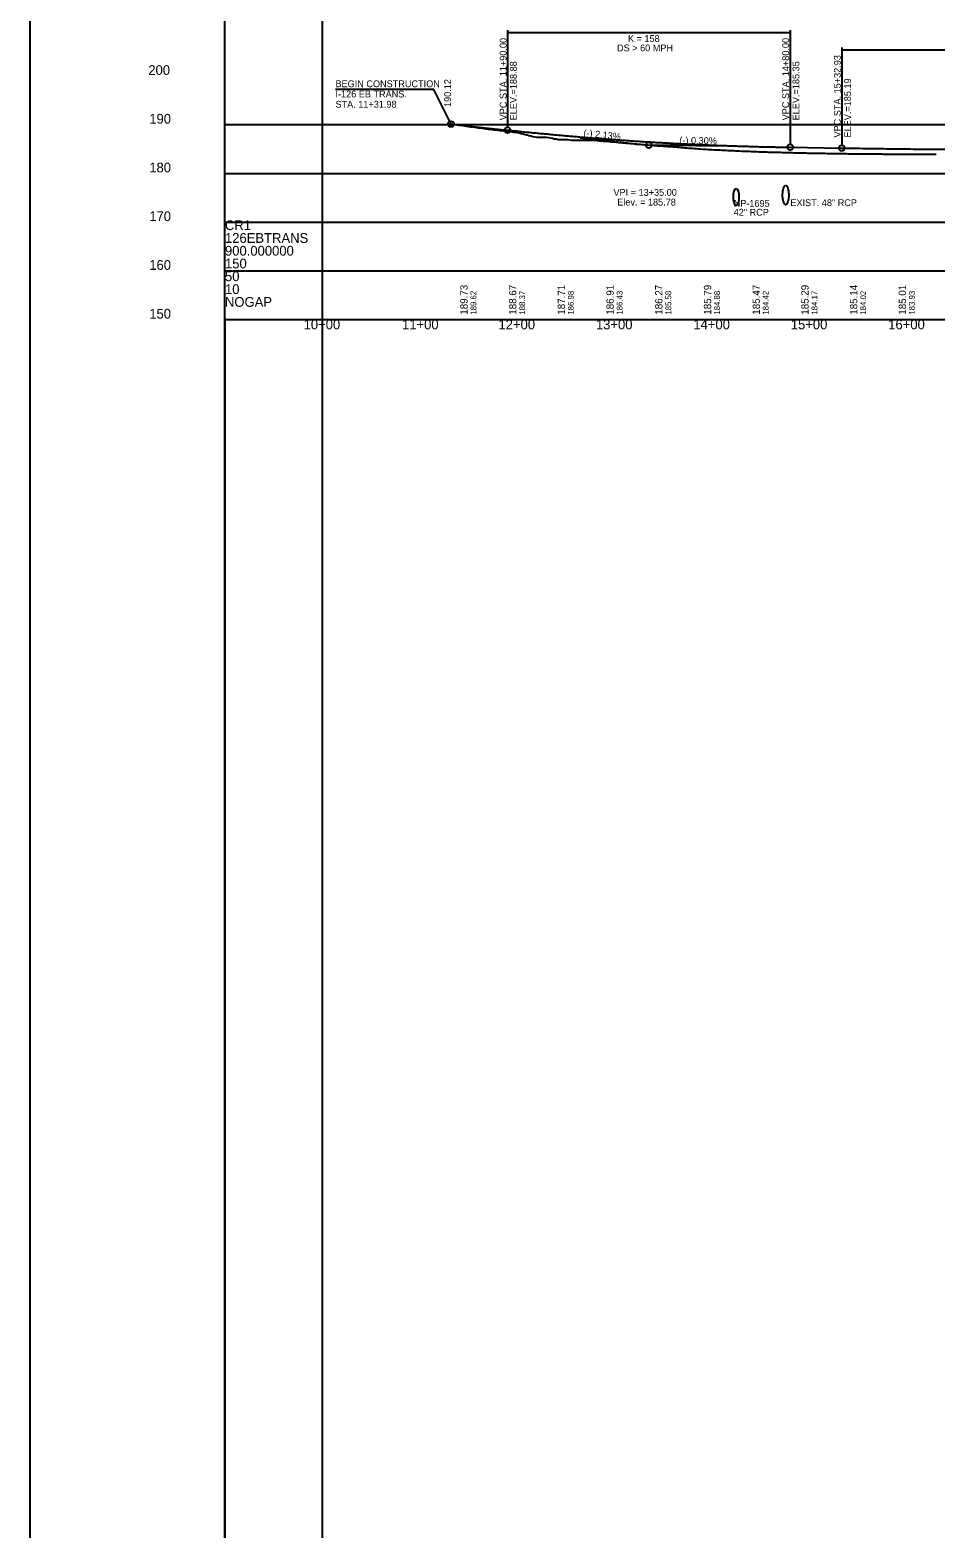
# Model space of a CAD drawing. Extents: x 69 to 2003113, y 512 to 837401.
# Drawn here: x 1888078 to 1889007, y 814259 to 815806 of the extents above; entities that cross this region are included whole.
import ezdxf

# ---------------------------------------------------------------- set-up
doc = ezdxf.new("R2010")
doc.units = 0
for name, color, linetype in [('BR_AUTO DIMENSION', 7, 'Continuous'), ('BR_BORDER LINES', 7, 'Continuous'), ('BR_CENTER LINE BASELINE', 7, 'Continuous'), ('BR_CONCRETE', 7, 'Continuous'), ('BR_GRID DOTS', 7, 'Continuous'), ('BR_GRID LINES', 7, 'Continuous'), ('BR_TEXT', 7, 'Continuous'), ('MISCELLANEOUS', 7, 'Continuous'), ('RD_HC_Points', 7, 'Continuous'), ('RD_SHT_ID', 7, 'Continuous'), ('RD_SHT_IplotShp', 7, 'Continuous'), ('RD_XS_PaveShd', 7, 'Continuous')]:
    doc.layers.add(name, color=color, linetype=linetype)

msp = doc.modelspace()

# ---------------------------------------------------------------- linework, layer by layer
at = {"layer": 'BR_AUTO DIMENSION'}
for p, q in [((1888077.5, 814258.6), (1888077.5, 816758.6)), ((1888277.5, 814258.6), (1888277.5, 816758.6)), ((1888377.5, 814258.6), (1888377.5, 816758.6)), ((1888277.5, 815708.6), (1889751.1, 815708.6)), ((1888277.5, 815658.6), (1889751.1, 815658.6)), ((1888277.5, 815608.6), (1889751.1, 815608.6)), ((1888277.5, 815558.6), (1889751.1, 815558.6)), ((1888277.5, 815508.6), (1889751.1, 815508.6))]:
    msp.add_line(p, q, dxfattribs=at)
at = {"layer": 'BR_BORDER LINES'}
for q in [(1888277.5, 816758.6), (1889477.5, 815508.6), (1888277.5, 814258.6)]:
    msp.add_line((1888277.5, 815508.6), q, dxfattribs=at)
at = {"layer": 'BR_CENTER LINE BASELINE'}
for p, q in [((1888641.9, 815695.1), (1888709.6, 815687.9)), ((1888783.5, 815686.5), (1888715.5, 815687.5))]:
    msp.add_line(p, q, dxfattribs=at)
for centre in [(1888509.5, 815709.2), (1888712.5, 815687.6)]:
    msp.add_circle(centre, 3, dxfattribs=at)
at = {"layer": 'BR_GRID DOTS'}
for p, q in [((1888567.5, 815805.5), (1888567.5, 815706)), ((1888567.5, 815803), (1888857.5, 815803)), ((1888857.5, 815805.5), (1888857.5, 815688.4)), ((1888910.5, 815787.9), (1888910.5, 815687.6)), ((1888910.5, 815785.4), (1889525.5, 815785.4))]:
    msp.add_line(p, q, dxfattribs=at)
msp.add_lwpolyline([(1888509.5, 815709.2), (1888491.9, 815744.8), (1888390.9, 815744.8)], dxfattribs=at)
for centre in [(1888567.5, 815703), (1888857.5, 815685.4), (1888910.5, 815684.6)]:
    msp.add_circle(centre, 3, dxfattribs=at)
at = {"layer": 'BR_GRID LINES'}
for p, q in [((1888509.5, 815709.2), (1888567.5, 815703)), ((1888857.5, 815685.4), (1888910.5, 815684.6))]:
    msp.add_line(p, q, dxfattribs=at)
for points in [[(1888567.5, 815703), (1888573.3, 815702.4), (1888579.1, 815701.8), (1888584.9, 815701.2), (1888590.7, 815700.6), (1888596.5, 815700.1), (1888602.3, 815699.5), (1888608.1, 815699), (1888613.9, 815698.4), (1888619.7, 815697.9), (1888625.5, 815697.4), (1888631.3, 815696.9), (1888637.1, 815696.4), (1888642.9, 815695.9), (1888648.7, 815695.4), (1888654.5, 815694.9), (1888660.3, 815694.5), (1888666.1, 815694), (1888671.9, 815693.6), (1888677.7, 815693.2), (1888683.5, 815692.8), (1888689.3, 815692.4), (1888695.1, 815692), (1888700.9, 815691.6), (1888706.7, 815691.2), (1888712.5, 815690.9), (1888718.3, 815690.5), (1888724.1, 815690.2), (1888729.9, 815689.9), (1888735.7, 815689.6), (1888741.5, 815689.2), (1888747.3, 815689), (1888753.1, 815688.7), (1888758.9, 815688.4), (1888764.7, 815688.1), (1888770.5, 815687.9), (1888776.3, 815687.6), (1888782.1, 815687.4), (1888787.9, 815687.2), (1888793.7, 815687), (1888799.5, 815686.8), (1888805.3, 815686.6), (1888811.1, 815686.4), (1888816.9, 815686.3), (1888822.7, 815686.1), (1888828.5, 815685.9), (1888834.3, 815685.8), (1888840.1, 815685.7), (1888845.9, 815685.6), (1888851.7, 815685.5), (1888857.5, 815685.4)], [(1888910.5, 815684.6), (1888922.8, 815684.4), (1888935.1, 815684.2), (1888947.4, 815684.1), (1888959.7, 815683.9), (1888972, 815683.8), (1888984.3, 815683.6), (1888996.6, 815683.5), (1889008.9, 815683.4), (1889021.2, 815683.3), (1889033.5, 815683.1), (1889045.8, 815683), (1889058.1, 815682.9), (1889070.4, 815682.9), (1889082.7, 815682.8), (1889095, 815682.7), (1889107.3, 815682.7), (1889119.6, 815682.6), (1889131.9, 815682.6), (1889144.2, 815682.5), (1889156.5, 815682.5), (1889168.8, 815682.5), (1889181.1, 815682.5), (1889193.4, 815682.5), (1889205.7, 815682.5), (1889218, 815682.5), (1889230.3, 815682.5), (1889242.6, 815682.5), (1889254.9, 815682.6), (1889267.2, 815682.6), (1889279.5, 815682.6), (1889291.8, 815682.7), (1889304.1, 815682.8), (1889316.4, 815682.9), (1889328.7, 815682.9), (1889341, 815683), (1889353.3, 815683.1), (1889365.6, 815683.2), (1889377.9, 815683.3), (1889390.2, 815683.5), (1889402.5, 815683.6), (1889414.8, 815683.7), (1889427.1, 815683.9), (1889439.4, 815684), (1889451.7, 815684.2), (1889464, 815684.4), (1889476.3, 815684.6), (1889488.6, 815684.7), (1889500.9, 815684.9), (1889513.2, 815685.1), (1889525.5, 815685.4)]]:
    msp.add_spline(points, degree=3, dxfattribs=at)
at = {"layer": 'BR_TEXT'}
for points in [[(1888509.5, 815709.2), (1888511.5, 815709), (1888513.5, 815708.7), (1888515.5, 815708.5), (1888517.5, 815708.2), (1888519.5, 815707.9), (1888521.5, 815707.7), (1888523.5, 815707.4), (1888525.5, 815707), (1888527.5, 815706.7), (1888529.5, 815706.4), (1888531.5, 815706.2), (1888533.5, 815705.9), (1888535.5, 815705.7), (1888537.5, 815705.4), (1888539.5, 815705.2), (1888541.5, 815704.9), (1888543.5, 815704.6), (1888545.5, 815704.4), (1888547.5, 815704.1), (1888549.5, 815703.9), (1888551.5, 815703.7), (1888553.5, 815703.4), (1888555.5, 815703.2), (1888557.5, 815703), (1888559.5, 815702.7), (1888561.5, 815702.5), (1888563.5, 815702.2), (1888565.5, 815702), (1888567.5, 815701.8), (1888569.5, 815701.5), (1888571.5, 815701.3), (1888573.5, 815701), (1888575.5, 815700.8), (1888577.5, 815700.5), (1888579.5, 815700.1), (1888581.5, 815699.6), (1888583.5, 815699.1), (1888585.5, 815698.6), (1888587.5, 815698), (1888589.5, 815697.5), (1888591.5, 815697), (1888593.5, 815696.5), (1888595.5, 815696), (1888597.5, 815695.9), (1888599.5, 815695.7), (1888601.5, 815695.7), (1888603.5, 815695.6), (1888605.5, 815695.6), (1888607.5, 815695.6), (1888609.5, 815695.3), (1888611.5, 815695), (1888613.5, 815694.6), (1888615.5, 815694.2), (1888617.5, 815693.9), (1888619.5, 815693.5), (1888621.5, 815693.5), (1888623.5, 815693.5), (1888625.5, 815693.5), (1888627.5, 815693.5), (1888629.5, 815693.2), (1888631.5, 815692.9), (1888633.5, 815692.8), (1888635.5, 815692.6), (1888637.5, 815692.6), (1888639.5, 815692.6), (1888641.5, 815692.6), (1888643.5, 815692.6), (1888645.5, 815692.6), (1888647.5, 815692.6), (1888649.5, 815692.6), (1888651.5, 815692.7), (1888653.5, 815692.7), (1888655.5, 815692.7), (1888657.5, 815692.5), (1888659.5, 815692.3), (1888661.5, 815692.1), (1888663.5, 815692), (1888665.5, 815691.8), (1888667.5, 815691.6), (1888669.5, 815691.5), (1888671.5, 815691.3), (1888673.5, 815691.1), (1888675.5, 815690.9), (1888677.5, 815690.8), (1888679.5, 815690.6), (1888681.5, 815690.4), (1888683.5, 815690.2), (1888685.5, 815690), (1888687.5, 815689.8), (1888689.5, 815689.7), (1888691.5, 815689.5), (1888693.5, 815689.3), (1888695.5, 815689.1), (1888697.5, 815688.9), (1888699.5, 815688.7), (1888701.5, 815688.6), (1888703.5, 815688.5), (1888705.5, 815688.3), (1888707.5, 815688.1), (1888709.5, 815688)], [(1888709.5, 815688), (1888711.5, 815687.8), (1888713.5, 815687.6), (1888715.5, 815687.5), (1888717.5, 815687.3), (1888719.5, 815687.1), (1888721.5, 815687), (1888723.5, 815686.8), (1888725.5, 815686.7), (1888727.5, 815686.6), (1888729.5, 815686.4), (1888731.5, 815686.3), (1888733.5, 815686.1), (1888735.5, 815686), (1888737.5, 815685.8), (1888739.5, 815685.7), (1888741.5, 815685.5), (1888743.5, 815685.4), (1888745.5, 815685.2), (1888747.5, 815685), (1888749.5, 815684.9), (1888751.5, 815684.7), (1888753.5, 815684.6), (1888755.5, 815684.4), (1888757.5, 815684.3), (1888759.5, 815684.2), (1888761.5, 815684), (1888763.5, 815683.9), (1888765.5, 815683.8), (1888767.5, 815683.6), (1888769.5, 815683.5), (1888771.5, 815683.4), (1888773.5, 815683.2), (1888775.5, 815683.1), (1888777.5, 815683), (1888779.5, 815682.9), (1888781.5, 815682.8), (1888783.5, 815682.7), (1888785.5, 815682.6), (1888787.5, 815682.5), (1888789.5, 815682.4), (1888791.5, 815682.3), (1888793.5, 815682.2), (1888795.5, 815682.1), (1888797.5, 815682), (1888799.5, 815681.9), (1888801.5, 815681.8), (1888803.5, 815681.7), (1888805.5, 815681.6), (1888807.5, 815681.5), (1888809.5, 815681.4), (1888811.5, 815681.4), (1888813.5, 815681.3), (1888815.5, 815681.3), (1888817.5, 815681.2), (1888819.5, 815681.1), (1888821.5, 815681), (1888823.5, 815680.9), (1888825.5, 815680.8), (1888827.5, 815680.8), (1888829.5, 815680.7), (1888831.5, 815680.6), (1888833.5, 815680.6), (1888835.5, 815680.5), (1888837.5, 815680.4), (1888839.5, 815680.3), (1888841.5, 815680.3), (1888843.5, 815680.3), (1888845.5, 815680.2), (1888847.5, 815680.2), (1888849.5, 815680.1), (1888851.5, 815680.1), (1888853.5, 815680), (1888855.5, 815680), (1888857.5, 815679.9), (1888859.5, 815679.9), (1888861.5, 815679.8), (1888863.5, 815679.8), (1888865.5, 815679.7), (1888867.5, 815679.7), (1888869.5, 815679.7), (1888871.5, 815679.6), (1888873.5, 815679.6), (1888875.5, 815679.5), (1888877.5, 815679.5), (1888879.5, 815679.4), (1888881.5, 815679.4), (1888883.5, 815679.4), (1888885.5, 815679.3), (1888887.5, 815679.3), (1888889.5, 815679.3), (1888891.5, 815679.2), (1888893.5, 815679.2), (1888895.5, 815679.1), (1888897.5, 815679.1), (1888899.5, 815679.1), (1888901.5, 815679), (1888903.5, 815679), (1888905.5, 815679), (1888907.5, 815679), (1888909.5, 815678.9)], [(1888909.5, 815678.9), (1888911.5, 815678.9), (1888913.5, 815678.9), (1888915.5, 815678.9), (1888917.5, 815678.8), (1888919.5, 815678.8), (1888921.5, 815678.8), (1888923.5, 815678.8), (1888925.5, 815678.8), (1888927.5, 815678.7), (1888929.5, 815678.7), (1888931.5, 815678.7), (1888933.5, 815678.7), (1888935.5, 815678.7), (1888937.5, 815678.7), (1888939.5, 815678.6), (1888941.5, 815678.6), (1888943.5, 815678.6), (1888945.5, 815678.5), (1888947.5, 815678.5), (1888949.5, 815678.5), (1888951.5, 815678.5), (1888953.5, 815678.4), (1888955.5, 815678.4), (1888957.5, 815678.4), (1888959.5, 815678.4), (1888961.5, 815678.3), (1888963.5, 815678.3), (1888965.5, 815678.2), (1888967.5, 815678.2), (1888969.5, 815678.3), (1888971.5, 815678.3), (1888973.5, 815678.3), (1888975.5, 815678.3), (1888977.5, 815678.3), (1888979.5, 815678.3), (1888981.5, 815678.3), (1888983.5, 815678.3), (1888985.5, 815678.3), (1888987.5, 815678.3), (1888989.5, 815678.3), (1888991.5, 815678.3), (1888993.5, 815678.3), (1888995.5, 815678.3), (1888997.5, 815678.3), (1888999.5, 815678.3), (1889001.5, 815678.3), (1889003.5, 815678.3), (1889005.5, 815678.3), (1889007.5, 815678.3)]]:
    msp.add_lwpolyline(points, dxfattribs=at)
at = {"layer": 'RD_XS_PaveShd'}
for centre, major_axis in [((1888802.2, 815634.4), (0, 8.75)), ((1888852.9, 815636.4), (0, 10))]:
    msp.add_ellipse(centre, major_axis=major_axis, ratio=0.326509, dxfattribs=at)

# ---------------------------------------------------------------- texts
at = {"layer": 'BR_BORDER LINES'}
for s, p in [('CR1', (1888277.5, 815600.4)), ('126EBTRANS', (1888277.5, 815587.3)), ('900.000000', (1888277.5, 815574.2)), ('150', (1888277.5, 815561.1)), ('50', (1888277.5, 815548)), ('10', (1888277.5, 815534.8)), ('NOGAP', (1888277.5, 815521.7))]:
    msp.add_text(s, height=10, dxfattribs=at).set_placement(p)
at = {"layer": 'BR_CENTER LINE BASELINE'}
for s, rotation, p in [('(-) 2.13%', 353.9087, (1888645.1, 815696.8)), ('(-) 0.30%', 359.1406, (1888743.8, 815689.1))]:
    msp.add_text(s, height=7, rotation=rotation, dxfattribs=at).set_placement(p)
at = {"layer": 'BR_CONCRETE'}
for s, height, p in [('VPC STA. 11+90.00 ', 7, (1888566.5, 815713)), ('VPC STA. 14+80.00 ', 7, (1888856.5, 815713)), ('VPC STA. 15+32.93 ', 7, (1888909.5, 815695.4)), ('ELEV.=188.88', 7, (1888577, 815713)), ('ELEV.=185.35', 7, (1888867, 815713)), ('ELEV.=185.19', 7, (1888920, 815695.4)), ('189.62', 6, (1888535.5, 815513.6)), ('188.37', 6, (1888585.5, 815513.6)), ('186.98', 6, (1888635.5, 815513.6)), ('186.43', 6, (1888685.5, 815513.6)), ('185.58', 6, (1888735.5, 815513.6)), ('184.88', 6, (1888785.5, 815513.6)), ('184.42', 6, (1888835.5, 815513.6)), ('184.17', 6, (1888885.5, 815513.6)), ('184.02', 6, (1888935.5, 815513.6)), ('183.93', 6, (1888985.5, 815513.6))]:
    msp.add_text(s, height=height, rotation=90, dxfattribs=at).set_placement(p)
at = {"layer": 'BR_GRID DOTS'}
for s, p in [('K = 158', (1888691.1, 815793.4)), ('DS > 60 MPH', (1888679.9, 815783.8))]:
    msp.add_text(s, height=7, dxfattribs=at).set_placement(p)
at = {"layer": 'MISCELLANEOUS'}
for s, p in [('200', (1888198.8, 815759.6)), ('190', (1888199.8, 815709.6)), ('180', (1888199.8, 815659.6)), ('170', (1888199.8, 815609.6)), ('160', (1888199.8, 815559.6)), ('150', (1888199.8, 815509.6))]:
    msp.add_text(s, height=10, dxfattribs=at).set_placement(p)
at = {"layer": 'RD_HC_Points'}
for s, p in [('189.73', (1888526.5, 815513.6)), ('188.67', (1888576.5, 815513.6)), ('187.71', (1888626.5, 815513.6)), ('186.91', (1888676.5, 815513.6)), ('186.27', (1888726.5, 815513.6)), ('185.79', (1888776.5, 815513.6)), ('185.47', (1888826.5, 815513.6)), ('185.29', (1888876.5, 815513.6)), ('185.14', (1888926.5, 815513.6)), ('185.01', (1888976.5, 815513.6))]:
    msp.add_text(s, height=7.5, rotation=90, dxfattribs=at).set_placement(p)
at = {"layer": 'RD_SHT_ID'}
for s, p in [('10+00', (1888358.2, 815498.6)), ('11+00', (1888459.2, 815498.6)), ('12+00', (1888558.2, 815498.6)), ('13+00', (1888658.2, 815498.6)), ('14+00', (1888758.2, 815498.6)), ('15+00', (1888858.2, 815498.6)), ('16+00', (1888958.2, 815498.6))]:
    msp.add_text(s, height=10, dxfattribs=at).set_placement(p)
at = {"layer": 'RD_SHT_IplotShp'}
for s, p in [('BEGIN CONSTRUCTION', (1888390.9, 815747)), ('STA. 11+31.98', (1888390.9, 815726)), ('I-126 EB TRANS.', (1888390.9, 815736.5)), ('VPI = 13+35.00', (1888676.2, 815635.6)), ('Elev. = 185.78', (1888680.1, 815625.6))]:
    msp.add_text(s, height=7, dxfattribs=at).set_placement(p)
msp.add_text('190.12', height=7, rotation=90, dxfattribs=at).set_placement((1888509.5, 815726.7))
at = {"layer": 'RD_XS_PaveShd'}
for s, p in [('NP-1695', (1888799.6, 815624.3)), ('EXIST. 48" RCP', (1888857.8, 815625)), ('42" RCP', (1888799.6, 815615.2))]:
    msp.add_text(s, height=7, dxfattribs=at).set_placement(p)

doc.saveas('drawing.dxf')
